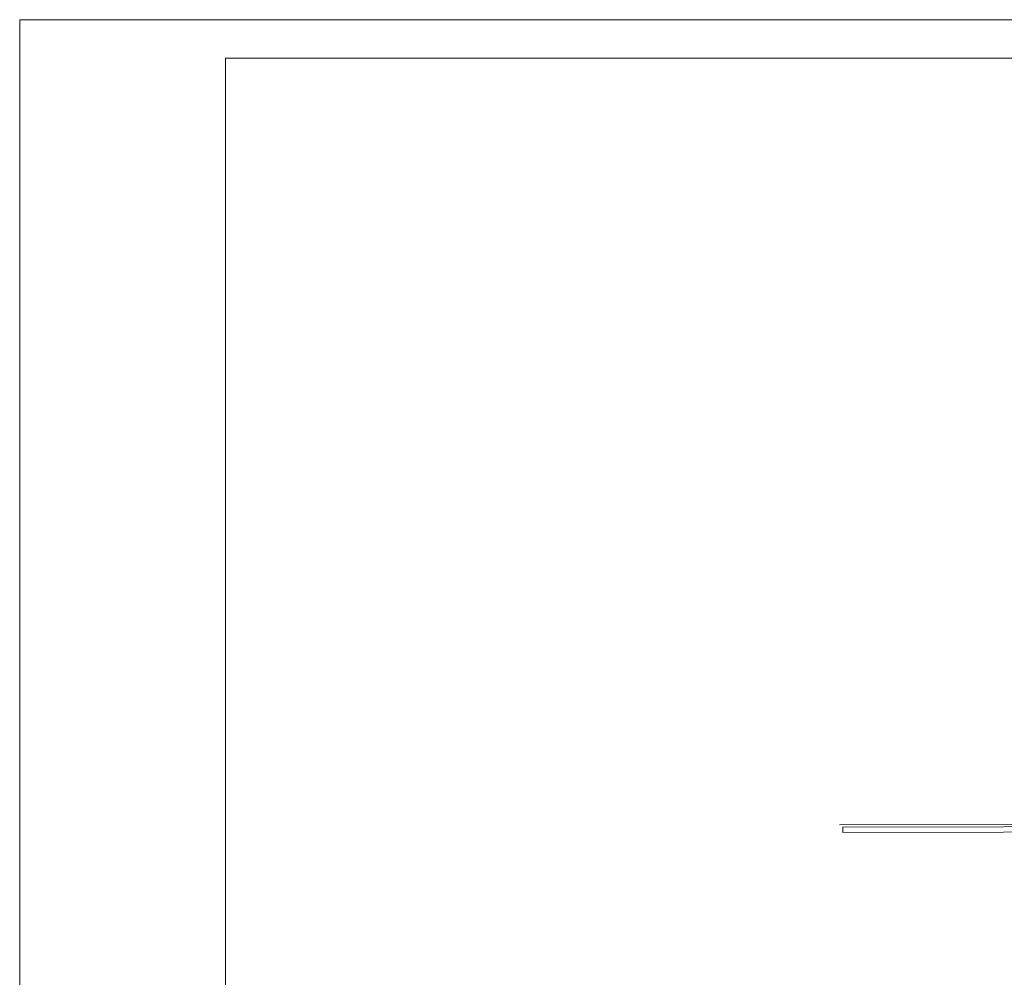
# Model space of a CAD drawing. Extents: x 4615668 to 9294084, y 5325188 to 10688993.
# Tile 500 of 656: x 4637312 to 4638843, y 5338856 to 5340345. Entities that reach past the tile are written whole.
import ezdxf

# ---------------------------------------------------------------- set-up
doc = ezdxf.new("R2010")
doc.units = 0
doc.header["$MEASUREMENT"] = 0
doc.layers.add('hatch', color=253, linetype='Continuous', lineweight=0)

msp = doc.modelspace()

# ---------------------------------------------------------------- linework, layer by layer
at = {"lineweight": 0, "ltscale": 40}
msp.add_line((4641092.498, 5339098.4), (4638586.944, 5339093.248), dxfattribs=at)
at = {"layer": 'hatch', "color": 252}
for points in [[(4637311.587, 5337397.245), (4641511.587, 5337397.245), (4641511.587, 5340345.245), (4637311.587, 5340345.245)], [(4637311.587, 5337397.245), (4641511.587, 5337397.245), (4641511.587, 5340345.245), (4637311.587, 5340345.245)], [(4637631.587, 5340285.245), (4641451.587, 5340285.245), (4641451.587, 5337457.245), (4637631.587, 5337457.245)]]:
    msp.add_lwpolyline(points, close=True, dxfattribs=at)
at = {"layer": 'hatch', "color": 251, "lineweight": 0, "ltscale": 40}
msp.add_lwpolyline([(4641089.496, 5339086.631), (4638592.217, 5339081.48), (4638592.217, 5339089.48), (4641089.496, 5339094.631)], close=True, dxfattribs=at)

doc.saveas('drawing.dxf')
